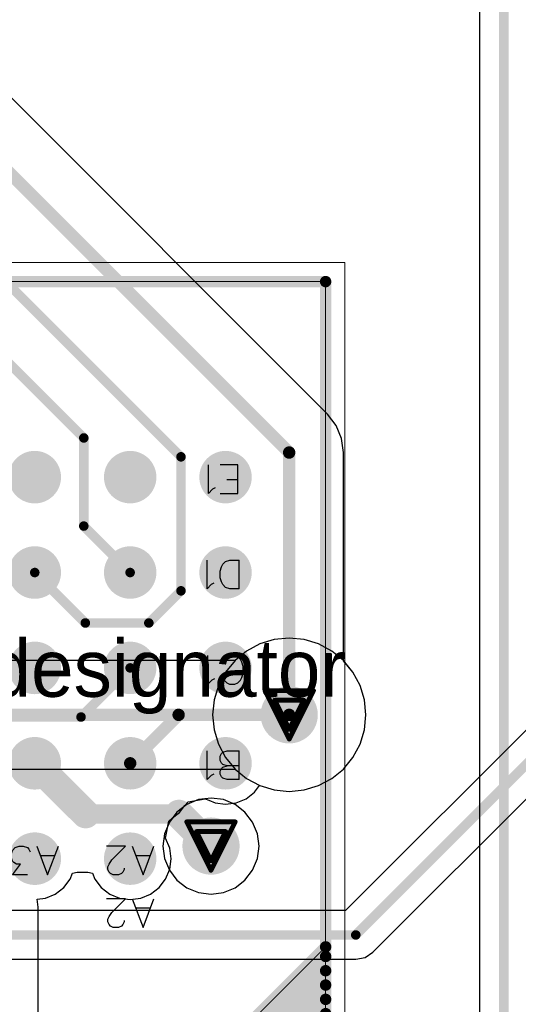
# Model space of a CAD drawing. Header units: millimetres. Extents: x 138 to 555, y 26 to 334.
# Tile 325 of 656: x 249 to 254, y 191 to 201. Entities that reach past the tile are written whole.
import ezdxf

# ---------------------------------------------------------------- set-up
doc = ezdxf.new("R2010")
doc.units = ezdxf.units.MM
for name, color, linetype in [('BottomLayer', 5, 'Continuous'), ('DrillDrawing', 1, 'Continuous'), ('Mechanical20', 56, 'Continuous'), ('Mechanical27', 56, 'Continuous'), ('MidLayer1', 16, 'Continuous'), ('MidLayer2', 76, 'Continuous'), ('MidLayer3', 90, 'Continuous'), ('MidLayer4', 156, 'Continuous'), ('MultiLayer', 9, 'Continuous'), ('TopLayer', 1, 'Continuous'), ('TopOverlay', 2, 'Continuous'), ('TopPaste', 8, 'Continuous'), ('TopSolder', 216, 'Continuous'), ('ViaHoleLayer', 16, 'Continuous')]:
    doc.layers.add(name, color=color, linetype=linetype)

# ---------------------------------------------------------------- blocks, each defined once
blk = doc.blocks.new('ICC_BGA24_5X5_BALL_ARRAY_6X8_P1_534')
at = {"layer": 'Mechanical20', "const_width": 0.01}
for points in [[(3.25, 4.25), (-3.25, 4.25)], [(-3.25, 4.25), (-3.25, -4.25)], [(3.25, 4.25), (3.25, -4.25)], [(3.25, -4.25), (-3.25, -4.25)]]:
    blk.add_lwpolyline(points, dxfattribs=at)
at = {"layer": 'Mechanical20', "const_width": 0.005}
for points in [[(-3.253, 4.25, 1), (-3.248, 4.25, 1)], [(-3.253, 4.25, 1), (-3.248, 4.25, 1)], [(3.248, 4.25, 1), (3.253, 4.25, 1)], [(3.248, 4.25, 1), (3.253, 4.25, 1)], [(-3.253, -4.25, 1), (-3.248, -4.25, 1)], [(-3.253, -4.25, 1), (-3.248, -4.25, 1)], [(3.248, -4.25, 1), (3.253, -4.25, 1)], [(3.248, -4.25, 1), (3.253, -4.25, 1)]]:
    blk.add_lwpolyline(points, format="xyb", close=True, dxfattribs=at)
at = {"layer": 'Mechanical27'}
for p, q in [((-1.135, 2.17), (-1.249, 1.87)), ((-1.021, 1.87), (-1.135, 2.17)), ((-0.908, 2.156), (-0.879, 2.17)), ((-0.879, 2.17), (-0.822, 2.17)), ((-0.822, 2.17), (-0.794, 2.156)), ((-0.135, 2.17), (-0.249, 1.87)), ((-0.021, 1.87), (-0.135, 2.17)), ((0.078, 2.17), (0.235, 2.17)), ((0.235, 2.17), (0.149, 2.056)), ((0.883, 2.195), (0.769, 1.895)), ((0.997, 1.895), (0.883, 2.195)), ((1.21, 2.195), (1.067, 1.995)), ((1.21, 2.195), (1.21, 1.895)), ((1.89, 2.17), (1.776, 1.87)), ((2.004, 1.87), (1.89, 2.17)), ((2.103, 2.17), (2.089, 2.041)), ((2.246, 2.17), (2.103, 2.17)), ((-0.936, 2.113), (-0.922, 2.141)), ((-0.936, 2.099), (-0.936, 2.113)), ((-0.922, 2.141), (-0.908, 2.156)), ((-0.794, 2.156), (-0.779, 2.141)), ((-0.779, 2.141), (-0.765, 2.113)), ((-0.765, 2.084), (-0.779, 2.056)), ((-0.765, 2.113), (-0.765, 2.084)), ((2.103, 2.056), (2.146, 2.07)), ((2.146, 2.07), (2.189, 2.07)), ((2.189, 2.07), (2.231, 2.056)), ((-1.206, 1.97), (-1.064, 1.97)), ((-0.808, 2.013), (-0.951, 1.87)), ((-0.779, 2.056), (-0.808, 2.013)), ((-0.206, 1.97), (-0.064, 1.97)), ((0.149, 2.056), (0.192, 2.056)), ((0.192, 2.056), (0.221, 2.041)), ((0.221, 2.041), (0.235, 2.027)), ((0.235, 2.027), (0.249, 1.984)), ((0.249, 1.984), (0.249, 1.956)), ((0.811, 1.995), (0.954, 1.995)), ((1.067, 1.995), (1.281, 1.995)), ((1.819, 1.97), (1.961, 1.97)), ((2.089, 2.041), (2.103, 2.056)), ((2.231, 2.056), (2.26, 2.027)), ((2.26, 2.027), (2.274, 1.984)), ((2.274, 1.984), (2.274, 1.956)), ((-0.951, 1.87), (-0.751, 1.87)), ((0.064, 1.899), (0.049, 1.927)), ((0.078, 1.884), (0.064, 1.899)), ((0.121, 1.87), (0.078, 1.884)), ((0.164, 1.87), (0.121, 1.87)), ((0.206, 1.884), (0.164, 1.87)), ((0.235, 1.913), (0.206, 1.884)), ((0.249, 1.956), (0.235, 1.913)), ((2.089, 1.899), (2.074, 1.927)), ((2.103, 1.884), (2.089, 1.899)), ((2.146, 1.87), (2.103, 1.884)), ((2.189, 1.87), (2.146, 1.87)), ((2.231, 1.884), (2.189, 1.87)), ((2.26, 1.913), (2.231, 1.884)), ((2.274, 1.956), (2.26, 1.913)), ((-2.144, 1.17), (-2.144, 0.87)), ((-2.144, 1.17), (-2.016, 1.17)), ((-2.016, 1.17), (-1.973, 1.156)), ((-1.973, 1.156), (-1.959, 1.141)), ((-1.959, 1.141), (-1.944, 1.113)), ((-1.849, 1.127), (-1.806, 1.17)), ((-1.806, 1.17), (-1.806, 0.87)), ((-1.973, 1.041), (-2.016, 1.027)), ((-1.959, 1.056), (-1.973, 1.041)), ((-1.944, 1.084), (-1.959, 1.056)), ((-1.944, 1.113), (-1.944, 1.084)), ((-1.877, 1.113), (-1.849, 1.127)), ((-2.144, 1.027), (-2.016, 1.027)), ((-2.016, 1.027), (-1.973, 1.013)), ((-1.973, 1.013), (-1.959, 0.999)), ((-1.959, 0.999), (-1.944, 0.97)), ((-1.944, 0.97), (-1.944, 0.927)), ((-2.016, 0.87), (-2.144, 0.87)), ((-1.973, 0.884), (-2.016, 0.87)), ((-1.959, 0.899), (-1.973, 0.884)), ((-1.944, 0.927), (-1.959, 0.899)), ((-2.156, 0.127), (-2.171, 0.099)), ((-2.128, 0.156), (-2.156, 0.127)), ((-2.099, 0.17), (-2.128, 0.156)), ((-2.042, 0.17), (-2.099, 0.17)), ((-2.014, 0.156), (-2.042, 0.17)), ((-1.985, 0.127), (-2.014, 0.156)), ((-1.971, 0.099), (-1.985, 0.127)), ((-1.886, 0.113), (-1.858, 0.127)), ((-1.858, 0.127), (-1.815, 0.17)), ((-1.815, 0.17), (-1.815, -0.13)), ((-2.171, 0.099), (-2.185, 0.056)), ((-2.185, 0.056), (-2.185, -0.016)), ((-2.185, -0.016), (-2.171, -0.059)), ((-2.171, -0.059), (-2.156, -0.087)), ((-2.156, -0.087), (-2.128, -0.116)), ((-2.014, -0.116), (-1.985, -0.087)), ((-1.985, -0.087), (-1.971, -0.059)), ((-2.128, -0.116), (-2.099, -0.13)), ((-2.099, -0.13), (-2.042, -0.13)), ((-2.042, -0.13), (-2.014, -0.116)), ((-2.144, -0.83), (-2.144, -1.13)), ((-2.144, -0.83), (-2.044, -0.83)), ((-2.044, -0.83), (-2.001, -0.844)), ((-2.001, -0.844), (-1.973, -0.873)), ((-1.973, -0.873), (-1.959, -0.901)), ((-1.959, -0.901), (-1.944, -0.944)), ((-1.877, -0.887), (-1.849, -0.873)), ((-1.849, -0.873), (-1.806, -0.83)), ((-1.806, -0.83), (-1.806, -1.13)), ((-1.944, -1.016), (-1.959, -1.059)), ((-1.944, -0.944), (-1.944, -1.016)), ((-2.044, -1.13), (-2.144, -1.13)), ((-2.001, -1.116), (-2.044, -1.13)), ((-1.973, -1.087), (-2.001, -1.116)), ((-1.959, -1.059), (-1.973, -1.087)), ((-1.943, -1.83), (-2.129, -1.83)), ((-2.129, -1.83), (-2.129, -2.13)), ((-1.864, -1.873), (-1.821, -1.83)), ((-1.821, -1.83), (-1.821, -2.13)), ((-1.893, -1.887), (-1.864, -1.873)), ((-2.129, -1.973), (-2.014, -1.973)), ((-2.129, -2.13), (-1.943, -2.13))]:
    blk.add_line(p, q, dxfattribs=at)
at = {"layer": 'Mechanical27', "const_width": 0.01}
for points in [[(-3.05, 4.05), (-3.05, -4.05)], [(3.05, 4.05), (-3.05, 4.05)], [(-1.925, 4.05), (-3.05, 2.925)], [(-1.925, 4.05), (-3.037, 2.937)], [(3.05, 4.05), (3.05, -4.05)], [(3.05, -4.05), (-3.05, -4.05)]]:
    blk.add_lwpolyline(points, dxfattribs=at)
at = {"layer": 'Mechanical27', "const_width": 0.005}
for points in [[(-3.052, 4.05, 1), (-3.047, 4.05, 1)], [(-3.052, 4.05, 1), (-3.047, 4.05, 1)], [(-1.927, 4.05, 1), (-1.923, 4.05, 1)], [(-1.927, 4.05, 1), (-1.923, 4.05, 1)], [(3.047, 4.05, 1), (3.052, 4.05, 1)], [(3.047, 4.05, 1), (3.052, 4.05, 1)], [(-3.052, 2.925, 1), (-3.047, 2.925, 1)], [(-3.04, 2.937, 1), (-3.035, 2.937, 1)], [(-3.052, -4.05, 1), (-3.047, -4.05, 1)], [(-3.052, -4.05, 1), (-3.047, -4.05, 1)], [(3.047, -4.05, 1), (3.052, -4.05, 1)], [(3.047, -4.05, 1), (3.052, -4.05, 1)]]:
    blk.add_lwpolyline(points, format="xyb", close=True, dxfattribs=at)
at = {"layer": 'TopLayer', "const_width": 0.225}
for points in [[(-1.112, 2, 1), (-0.888, 2, 1)], [(-0.112, 2, 1), (0.112, 2, 1)], [(0.888, 2, 1), (1.112, 2, 1)], [(1.888, 2, 1), (2.113, 2, 1)], [(-2.113, 1, 1), (-1.888, 1, 1)], [(-1.112, 1, 1), (-0.888, 1, 1)], [(-0.112, 1, 1), (0.112, 1, 1)], [(0.888, 1, 1), (1.112, 1, 1)], [(1.888, 1, 1), (2.113, 1, 1)], [(-2.113, 0, 1), (-1.888, 0, 1)], [(-1.112, 0, 1), (-0.888, 0, 1)], [(-0.112, 0, 1), (0.112, 0, 1)], [(0.888, 0, 1), (1.112, 0, 1)], [(1.888, 0, 1), (2.113, 0, 1)], [(-2.113, -1, 1), (-1.888, -1, 1)], [(-1.112, -1, 1), (-0.888, -1, 1)], [(-0.112, -1, 1), (0.112, -1, 1)], [(0.888, -1, 1), (1.112, -1, 1)], [(1.888, -1, 1), (2.113, -1, 1)], [(-2.113, -2, 1), (-1.888, -2, 1)], [(-1.112, -2, 1), (-0.888, -2, 1)], [(-0.112, -2, 1), (0.112, -2, 1)], [(0.888, -2, 1), (1.112, -2, 1)], [(1.888, -2, 1), (2.113, -2, 1)]]:
    blk.add_lwpolyline(points, format="xyb", close=True, dxfattribs=at)
at = {"layer": 'TopOverlay'}
for p, q in [((-1.135, 2.72), (-1.249, 2.42)), ((-1.021, 2.42), (-1.135, 2.72)), ((-0.936, 2.663), (-0.922, 2.691)), ((-0.922, 2.691), (-0.908, 2.706)), ((-0.908, 2.706), (-0.879, 2.72)), ((-0.879, 2.72), (-0.822, 2.72)), ((-0.822, 2.72), (-0.794, 2.706)), ((-0.794, 2.706), (-0.779, 2.691)), ((-0.779, 2.691), (-0.765, 2.663)), ((-0.936, 2.649), (-0.936, 2.663)), ((-0.779, 2.606), (-0.808, 2.563)), ((-0.765, 2.634), (-0.779, 2.606)), ((-0.765, 2.663), (-0.765, 2.634)), ((-1.206, 2.52), (-1.064, 2.52)), ((-0.808, 2.563), (-0.951, 2.42)), ((-0.951, 2.42), (-0.751, 2.42))]:
    blk.add_line(p, q, dxfattribs=at)
at = {"layer": 'TopOverlay', "const_width": 0.12}
for points in [[(-2.9, 4.05), (-3.05, 3.9)], [(-2.775, 4.05), (-3.05, 3.775)], [(-2.625, 4.05), (-3.05, 3.625)], [(-2.475, 4.05), (-3.05, 3.475)], [(-2.325, 4.05), (-3.05, 3.325)], [(-2.025, 4.05), (-3.05, 3.025)], [(-2.175, 4.05), (-3.05, 3.175)], [(-1.925, 4.05), (-3.05, 2.925)], [(3.05, 4.05), (-3.05, 4.05)], [(-3.05, 4.05), (-3.05, -4.05)], [(3.05, 4.05), (3.05, -4.05)], [(3.05, -4.05), (-3.05, -4.05)]]:
    blk.add_lwpolyline(points, dxfattribs=at)
at = {"layer": 'TopOverlay', "const_width": 0.06}
for points in [[(-3.08, 4.05, 1), (-3.02, 4.05, 1)], [(-3.08, 4.05, 1), (-3.02, 4.05, 1)], [(-2.93, 4.05, 1), (-2.87, 4.05, 1)], [(-2.805, 4.05, 1), (-2.745, 4.05, 1)], [(-2.655, 4.05, 1), (-2.595, 4.05, 1)], [(-2.505, 4.05, 1), (-2.445, 4.05, 1)], [(-2.355, 4.05, 1), (-2.295, 4.05, 1)], [(-2.205, 4.05, 1), (-2.145, 4.05, 1)], [(-2.055, 4.05, 1), (-1.995, 4.05, 1)], [(-1.955, 4.05, 1), (-1.895, 4.05, 1)], [(3.02, 4.05, 1), (3.08, 4.05, 1)], [(3.02, 4.05, 1), (3.08, 4.05, 1)], [(-3.08, 3.9, 1), (-3.02, 3.9, 1)], [(-3.08, 3.775, 1), (-3.02, 3.775, 1)], [(-3.08, 3.625, 1), (-3.02, 3.625, 1)], [(-3.08, 3.475, 1), (-3.02, 3.475, 1)], [(-3.08, 3.325, 1), (-3.02, 3.325, 1)], [(-3.08, 3.175, 1), (-3.02, 3.175, 1)], [(-3.08, 3.025, 1), (-3.02, 3.025, 1)], [(-3.08, 2.925, 1), (-3.02, 2.925, 1)], [(-3.08, -4.05, 1), (-3.02, -4.05, 1)], [(-3.08, -4.05, 1), (-3.02, -4.05, 1)], [(3.02, -4.05, 1), (3.08, -4.05, 1)], [(3.02, -4.05, 1), (3.08, -4.05, 1)]]:
    blk.add_lwpolyline(points, format="xyb", close=True, dxfattribs=at)
at = {"layer": 'TopPaste', "const_width": 0.225}
for points in [[(-1.112, 2, 1), (-0.888, 2, 1)], [(-0.112, 2, 1), (0.112, 2, 1)], [(0.888, 2, 1), (1.112, 2, 1)], [(1.888, 2, 1), (2.113, 2, 1)], [(-2.113, 1, 1), (-1.888, 1, 1)], [(-1.112, 1, 1), (-0.888, 1, 1)], [(-0.112, 1, 1), (0.112, 1, 1)], [(0.888, 1, 1), (1.112, 1, 1)], [(1.888, 1, 1), (2.113, 1, 1)], [(-2.113, 0, 1), (-1.888, 0, 1)], [(-1.112, 0, 1), (-0.888, 0, 1)], [(-0.112, 0, 1), (0.112, 0, 1)], [(0.888, 0, 1), (1.112, 0, 1)], [(1.888, 0, 1), (2.113, 0, 1)], [(-2.113, -1, 1), (-1.888, -1, 1)], [(-1.112, -1, 1), (-0.888, -1, 1)], [(-0.112, -1, 1), (0.112, -1, 1)], [(0.888, -1, 1), (1.112, -1, 1)], [(1.888, -1, 1), (2.113, -1, 1)], [(-2.113, -2, 1), (-1.888, -2, 1)], [(-1.112, -2, 1), (-0.888, -2, 1)], [(-0.112, -2, 1), (0.112, -2, 1)], [(0.888, -2, 1), (1.112, -2, 1)], [(1.888, -2, 1), (2.113, -2, 1)]]:
    blk.add_lwpolyline(points, format="xyb", close=True, dxfattribs=at)
at = {"layer": 'TopSolder', "const_width": 0.275}
for points in [[(-1.138, 2, 1), (-0.863, 2, 1)], [(-0.138, 2, 1), (0.138, 2, 1)], [(0.863, 2, 1), (1.138, 2, 1)], [(1.863, 2, 1), (2.138, 2, 1)], [(-2.138, 1, 1), (-1.863, 1, 1)], [(-1.138, 1, 1), (-0.863, 1, 1)], [(-0.138, 1, 1), (0.138, 1, 1)], [(0.863, 1, 1), (1.138, 1, 1)], [(1.863, 1, 1), (2.138, 1, 1)], [(-2.138, 0, 1), (-1.863, 0, 1)], [(-1.138, 0, 1), (-0.863, 0, 1)], [(-0.138, 0, 1), (0.138, 0, 1)], [(0.863, 0, 1), (1.138, 0, 1)], [(1.863, 0, 1), (2.138, 0, 1)], [(-2.138, -1, 1), (-1.863, -1, 1)], [(-1.138, -1, 1), (-0.863, -1, 1)], [(-0.138, -1, 1), (0.138, -1, 1)], [(0.863, -1, 1), (1.138, -1, 1)], [(1.863, -1, 1), (2.138, -1, 1)], [(-2.138, -2, 1), (-1.863, -2, 1)], [(-1.138, -2, 1), (-0.863, -2, 1)], [(-0.138, -2, 1), (0.138, -2, 1)], [(0.863, -2, 1), (1.138, -2, 1)], [(1.863, -2, 1), (2.138, -2, 1)]]:
    blk.add_lwpolyline(points, format="xyb", close=True, dxfattribs=at)

msp = doc.modelspace()

# ---------------------------------------------------------------- linework, layer by layer
at = {"layer": 'BottomLayer'}
for p, q in [((256.739, 196.096), (252.355, 191.712)), ((252.641, 191.277), (257.025, 195.661)), ((251.455, 194.508), (251.316, 194.434)), ((251.606, 194.554), (251.455, 194.508)), ((251.763, 194.569), (251.606, 194.554)), ((251.92, 194.554), (251.763, 194.569)), ((252.071, 194.508), (251.92, 194.554)), ((252.21, 194.434), (252.071, 194.508)), ((251.316, 194.434), (251.196, 194.335)), ((252.331, 194.334), (252.21, 194.434)), ((251.196, 194.335), (240.51, 194.335)), ((252.431, 194.212), (252.331, 194.334)), ((252.506, 194.073), (252.431, 194.212)), ((252.551, 193.922), (252.506, 194.073)), ((252.567, 193.765), (252.551, 193.922)), ((252.551, 193.609), (252.567, 193.765)), ((252.506, 193.458), (252.551, 193.609)), ((252.431, 193.319), (252.506, 193.458)), ((252.331, 193.197), (252.431, 193.319)), ((240.746, 193.196), (251.196, 193.196)), ((251.196, 193.196), (251.316, 193.097)), ((252.21, 193.097), (252.331, 193.197)), ((251.316, 193.097), (251.455, 193.023)), ((252.071, 193.023), (252.21, 193.097)), ((251.455, 193.023), (251.606, 192.977)), ((251.606, 192.977), (251.763, 192.962)), ((251.763, 192.962), (251.92, 192.977)), ((251.92, 192.977), (252.071, 193.023)), ((252.355, 191.712), (248.095, 191.712)), ((248.201, 191.202), (252.461, 191.202)), ((252.461, 191.202), (252.558, 191.222)), ((252.558, 191.222), (252.641, 191.277))]:
    msp.add_line(p, q, dxfattribs=at)
for points, const_width in [([(252.461, 191.457), (256.919, 195.916)], 0.1), ([(240.51, 193.765), (251.763, 193.765)], 0.13), ([(248.095, 191.457), (252.461, 191.457)], 0.1)]:
    msp.add_lwpolyline(points, dxfattribs=dict(at, const_width=const_width))
for points, const_width in [([(251.613, 193.765, 1), (251.913, 193.765, 1)], 0.3), ([(251.73, 193.765, 1), (251.795, 193.765, 1)], 0.065), ([(250.793, 192.389, 1), (251.093, 192.389, 1)], 0.3), ([(252.436, 191.457, 1), (252.486, 191.457, 1)], 0.05), ([(252.436, 191.457, 1), (252.486, 191.457, 1)], 0.05)]:
    msp.add_lwpolyline(points, format="xyb", close=True, dxfattribs=dict(at, const_width=const_width))
at = {"layer": 'DrillDrawing', "const_width": 0.0508}
for points in [[(251.509, 194.019), (252.017, 194.019)], [(251.509, 194.019), (251.763, 193.511)], [(251.763, 193.511), (252.017, 194.019)], [(251.611, 193.918), (251.915, 193.918)], [(251.611, 193.918), (251.763, 193.613)], [(251.763, 193.613), (251.915, 193.918)], [(250.689, 192.643), (251.197, 192.643)], [(250.689, 192.643), (250.943, 192.135)], [(250.943, 192.135), (251.197, 192.643)], [(250.79, 192.541), (251.095, 192.541)], [(250.79, 192.541), (250.943, 192.236)], [(250.943, 192.236), (251.095, 192.541)]]:
    msp.add_lwpolyline(points, dxfattribs=at)
at = {"layer": 'DrillDrawing', "const_width": 0.0254}
for points in [[(251.496, 194.019, 1), (251.522, 194.019, 1)], [(251.496, 194.019, 1), (251.522, 194.019, 1)], [(252.004, 194.019, 1), (252.03, 194.019, 1)], [(252.004, 194.019, 1), (252.03, 194.019, 1)], [(251.598, 193.918, 1), (251.623, 193.918, 1)], [(251.598, 193.918, 1), (251.623, 193.918, 1)], [(251.903, 193.918, 1), (251.928, 193.918, 1)], [(251.903, 193.918, 1), (251.928, 193.918, 1)], [(251.75, 193.613, 1), (251.776, 193.613, 1)], [(251.75, 193.613, 1), (251.776, 193.613, 1)], [(251.75, 193.511, 1), (251.776, 193.511, 1)], [(251.75, 193.511, 1), (251.776, 193.511, 1)], [(250.676, 192.643, 1), (250.701, 192.643, 1)], [(250.676, 192.643, 1), (250.701, 192.643, 1)], [(251.184, 192.643, 1), (251.209, 192.643, 1)], [(251.184, 192.643, 1), (251.209, 192.643, 1)], [(250.778, 192.541, 1), (250.803, 192.541, 1)], [(250.778, 192.541, 1), (250.803, 192.541, 1)], [(251.082, 192.541, 1), (251.108, 192.541, 1)], [(251.082, 192.541, 1), (251.108, 192.541, 1)], [(250.93, 192.236, 1), (250.955, 192.236, 1)], [(250.93, 192.236, 1), (250.955, 192.236, 1)], [(250.93, 192.135, 1), (250.955, 192.135, 1)], [(250.93, 192.135, 1), (250.955, 192.135, 1)]]:
    msp.add_lwpolyline(points, format="xyb", close=True, dxfattribs=at)
at = {"layer": 'MidLayer1', "const_width": 0.3}
for points in [[(251.613, 193.765, 1), (251.913, 193.765, 1)], [(250.793, 192.389, 1), (251.093, 192.389, 1)]]:
    msp.add_lwpolyline(points, format="xyb", close=True, dxfattribs=at)
at = {"layer": 'MidLayer2'}
for p, q in [((251.455, 194.508), (251.316, 194.434)), ((251.606, 194.554), (251.455, 194.508)), ((251.763, 194.569), (251.606, 194.554)), ((251.92, 194.554), (251.763, 194.569)), ((252.071, 194.508), (251.92, 194.554)), ((252.21, 194.434), (252.071, 194.508)), ((251.316, 194.434), (251.195, 194.334)), ((252.331, 194.334), (252.21, 194.434)), ((251.195, 194.334), (251.095, 194.212)), ((252.431, 194.212), (252.331, 194.334)), ((251.095, 194.212), (251.02, 194.073)), ((252.506, 194.073), (252.431, 194.212)), ((251.02, 194.073), (250.975, 193.922)), ((252.551, 193.922), (252.506, 194.073)), ((250.975, 193.922), (250.959, 193.765)), ((252.567, 193.765), (252.551, 193.922)), ((250.959, 193.765), (250.975, 193.609)), ((252.551, 193.609), (252.567, 193.765)), ((250.975, 193.609), (251.02, 193.458)), ((252.506, 193.458), (252.551, 193.609)), ((251.02, 193.458), (251.095, 193.319)), ((252.431, 193.319), (252.506, 193.458)), ((251.095, 193.319), (251.195, 193.197)), ((252.331, 193.197), (252.431, 193.319)), ((251.195, 193.197), (251.316, 193.097)), ((252.21, 193.097), (252.331, 193.197)), ((251.316, 193.097), (251.455, 193.023)), ((252.071, 193.023), (252.21, 193.097)), ((251.455, 193.023), (251.606, 192.977)), ((251.606, 192.977), (251.763, 192.962)), ((251.763, 192.962), (251.92, 192.977)), ((251.92, 192.977), (252.071, 193.023))]:
    msp.add_line(p, q, dxfattribs=at)
at = {"layer": 'MidLayer2', "const_width": 0.3}
for points in [[(251.613, 193.765, 1), (251.913, 193.765, 1)], [(250.793, 192.389, 1), (251.093, 192.389, 1)]]:
    msp.add_lwpolyline(points, format="xyb", close=True, dxfattribs=at)
at = {"layer": 'MidLayer3'}
for p, q in [((251.455, 194.508), (251.316, 194.434)), ((251.606, 194.554), (251.455, 194.508)), ((251.763, 194.569), (251.606, 194.554)), ((251.92, 194.554), (251.763, 194.569)), ((252.071, 194.508), (251.92, 194.554)), ((252.21, 194.434), (252.071, 194.508)), ((251.316, 194.434), (251.195, 194.334)), ((252.331, 194.334), (252.21, 194.434)), ((251.195, 194.334), (251.095, 194.212)), ((252.431, 194.212), (252.331, 194.334)), ((251.095, 194.212), (251.02, 194.073)), ((252.506, 194.073), (252.431, 194.212)), ((251.02, 194.073), (250.975, 193.922)), ((252.551, 193.922), (252.506, 194.073)), ((250.975, 193.922), (250.959, 193.765)), ((252.567, 193.765), (252.551, 193.922)), ((250.959, 193.765), (250.975, 193.609)), ((252.551, 193.609), (252.567, 193.765)), ((250.975, 193.609), (251.02, 193.458)), ((252.506, 193.458), (252.551, 193.609)), ((251.02, 193.458), (251.095, 193.319)), ((252.431, 193.319), (252.506, 193.458)), ((251.095, 193.319), (251.195, 193.197)), ((252.331, 193.197), (252.431, 193.319)), ((251.195, 193.197), (251.316, 193.097)), ((252.21, 193.097), (252.331, 193.197)), ((251.316, 193.097), (251.455, 193.023)), ((252.071, 193.023), (252.21, 193.097)), ((251.455, 193.023), (251.606, 192.977)), ((251.606, 192.977), (251.763, 192.962)), ((251.763, 192.962), (251.92, 192.977)), ((251.92, 192.977), (252.071, 193.023))]:
    msp.add_line(p, q, dxfattribs=at)
at = {"layer": 'MidLayer3', "const_width": 0.3}
for points in [[(251.613, 193.765, 1), (251.913, 193.765, 1)], [(250.793, 192.389, 1), (251.093, 192.389, 1)]]:
    msp.add_lwpolyline(points, format="xyb", close=True, dxfattribs=at)
at = {"layer": 'MidLayer4'}
for p, q in [((251.455, 194.508), (251.316, 194.434)), ((251.606, 194.554), (251.455, 194.508)), ((251.763, 194.569), (251.606, 194.554)), ((251.92, 194.554), (251.763, 194.569)), ((252.071, 194.508), (251.92, 194.554)), ((252.21, 194.434), (252.071, 194.508)), ((251.316, 194.434), (251.195, 194.334)), ((252.331, 194.334), (252.21, 194.434)), ((251.195, 194.334), (251.095, 194.212)), ((252.431, 194.212), (252.331, 194.334)), ((251.095, 194.212), (251.02, 194.073)), ((252.506, 194.073), (252.431, 194.212)), ((251.02, 194.073), (250.975, 193.922)), ((252.551, 193.922), (252.506, 194.073)), ((250.975, 193.922), (250.959, 193.765)), ((252.567, 193.765), (252.551, 193.922)), ((250.959, 193.765), (250.975, 193.609)), ((252.551, 193.609), (252.567, 193.765)), ((250.975, 193.609), (251.02, 193.458)), ((252.506, 193.458), (252.551, 193.609)), ((251.02, 193.458), (251.095, 193.319)), ((252.431, 193.319), (252.506, 193.458)), ((251.095, 193.319), (251.195, 193.197)), ((252.331, 193.197), (252.431, 193.319)), ((251.195, 193.197), (251.316, 193.097)), ((252.21, 193.097), (252.331, 193.197)), ((251.316, 193.097), (251.455, 193.023)), ((252.071, 193.023), (252.21, 193.097)), ((251.455, 193.023), (251.606, 192.977)), ((251.606, 192.977), (251.763, 192.962)), ((251.763, 192.962), (251.92, 192.977)), ((251.92, 192.977), (252.071, 193.023)), ((250.812, 192.876), (250.691, 192.825)), ((250.943, 192.893), (250.812, 192.876)), ((251.073, 192.876), (250.943, 192.893)), ((251.195, 192.825), (251.073, 192.876)), ((250.586, 192.745), (250.506, 192.641)), ((250.691, 192.825), (250.586, 192.745)), ((251.299, 192.745), (251.195, 192.825)), ((251.379, 192.641), (251.299, 192.745)), ((250.506, 192.641), (250.456, 192.519)), ((251.43, 192.519), (251.379, 192.641)), ((250.456, 192.519), (250.438, 192.389)), ((251.447, 192.389), (251.43, 192.519)), ((250.438, 192.389), (250.456, 192.258)), ((251.43, 192.258), (251.447, 192.389)), ((250.456, 192.258), (250.506, 192.136)), ((251.379, 192.136), (251.43, 192.258)), ((250.506, 192.136), (250.586, 192.032)), ((251.299, 192.032), (251.379, 192.136)), ((250.586, 192.032), (250.691, 191.952)), ((251.195, 191.952), (251.299, 192.032)), ((250.691, 191.952), (250.812, 191.901)), ((251.073, 191.901), (251.195, 191.952)), ((250.812, 191.901), (250.943, 191.884)), ((250.943, 191.884), (251.073, 191.901))]:
    msp.add_line(p, q, dxfattribs=at)
at = {"layer": 'MidLayer4', "const_width": 0.3}
for points in [[(251.613, 193.765, 1), (251.913, 193.765, 1)], [(250.793, 192.389, 1), (251.093, 192.389, 1)]]:
    msp.add_lwpolyline(points, format="xyb", close=True, dxfattribs=at)
at = {"layer": 'MultiLayer', "const_width": 0.3}
for points in [[(251.613, 193.765, 1), (251.913, 193.765, 1)], [(250.793, 192.389, 1), (251.093, 192.389, 1)]]:
    msp.add_lwpolyline(points, format="xyb", close=True, dxfattribs=at)
at = {"layer": 'TopLayer'}
for p, q in [((253.758, 203.359), (253.758, 170.824)), ((252.166, 196.918), (247.55, 201.534)), ((252.256, 196.8), (252.166, 196.918)), ((252.313, 196.663), (252.256, 196.8)), ((252.333, 196.515), (252.313, 196.663)), ((252.333, 194.332), (252.333, 196.515)), ((252.431, 194.212), (252.333, 194.332)), ((252.506, 194.073), (252.431, 194.212)), ((252.551, 193.922), (252.506, 194.073)), ((252.567, 193.765), (252.551, 193.922)), ((252.551, 193.609), (252.567, 193.765)), ((252.506, 193.458), (252.551, 193.609)), ((252.431, 193.319), (252.506, 193.458)), ((252.331, 193.197), (252.431, 193.319)), ((252.21, 193.097), (252.331, 193.197)), ((252.071, 193.023), (252.21, 193.097)), ((251.31, 192.886), (251.399, 192.954)), ((251.399, 192.954), (251.452, 193.024)), ((251.452, 193.024), (251.455, 193.023)), ((251.455, 193.023), (251.606, 192.977)), ((251.606, 192.977), (251.763, 192.962)), ((251.763, 192.962), (251.92, 192.977)), ((251.92, 192.977), (252.071, 193.023)), ((250.668, 192.813), (250.704, 192.853)), ((250.704, 192.853), (250.881, 192.886)), ((250.881, 192.886), (250.919, 192.871)), ((250.919, 192.871), (250.985, 192.843)), ((250.985, 192.843), (251.095, 192.829)), ((251.095, 192.829), (251.206, 192.843)), ((251.206, 192.843), (251.31, 192.886)), ((250.54, 192.685), (250.611, 192.742)), ((250.611, 192.742), (250.668, 192.813)), ((250.467, 192.472), (250.5, 192.649)), ((250.5, 192.649), (250.54, 192.685)), ((250.51, 192.368), (250.467, 192.472)), ((250.524, 192.257), (250.51, 192.368)), ((250.51, 192.146), (250.524, 192.257)), ((249.492, 192.105), (249.541, 192.115)), ((249.541, 192.115), (249.65, 192.115)), ((249.65, 192.115), (249.699, 192.105)), ((250.467, 192.043), (250.51, 192.146)), ((249.399, 191.954), (249.467, 192.043)), ((249.467, 192.043), (249.492, 192.105)), ((249.699, 192.105), (249.724, 192.043)), ((249.724, 192.043), (249.792, 191.954)), ((250.399, 191.954), (250.467, 192.043)), ((249.31, 191.886), (249.399, 191.954)), ((249.792, 191.954), (249.881, 191.886)), ((250.31, 191.886), (250.399, 191.954)), ((249.12, 191.832), (249.206, 191.843)), ((249.131, 191.749), (249.12, 191.832)), ((249.206, 191.843), (249.31, 191.886)), ((249.881, 191.886), (249.985, 191.843)), ((249.985, 191.843), (250.095, 191.829)), ((250.095, 191.829), (250.206, 191.843)), ((250.206, 191.843), (250.31, 191.886)), ((249.131, 189.976), (249.131, 191.749)), ((249.131, 191.749), (249.131, 191.749))]:
    msp.add_line(p, q, dxfattribs=at)
for points, const_width in [([(254.013, 170.824), (254.013, 203.465)], 0.1), ([(246.98, 201.298), (251.763, 196.515)], 0.13), ([(246.275, 200.823), (250.628, 196.47)], 0.1), ([(245.773, 200.503), (249.609, 196.668)], 0.1), ([(249.609, 195.744), (249.609, 196.668)], 0.1), ([(251.763, 193.765), (251.763, 196.515)], 0.13), ([(250.628, 195.065), (250.628, 196.47)], 0.1), ([(249.609, 195.744), (250.095, 195.257)], 0.1), ([(249.095, 195.257), (249.625, 194.728)], 0.1), ([(250.291, 194.728), (250.628, 195.065)], 0.1), ([(249.625, 194.728), (250.291, 194.728)], 0.1), ([(249.58, 193.742), (250.095, 194.257)], 0.1), ([(245.042, 193.742), (249.58, 193.742)], 0.1), ([(250.095, 193.257), (250.604, 193.765)], 0.13), ([(250.604, 193.765), (251.763, 193.765)], 0.13), ([(249.095, 193.257), (249.628, 192.725)], 0.3), ([(250.606, 192.725), (250.943, 192.389)], 0.3), ([(249.628, 192.725), (250.606, 192.725)], 0.2)]:
    msp.add_lwpolyline(points, dxfattribs=dict(at, const_width=const_width))
for points, const_width in [([(249.584, 196.668, 1), (249.634, 196.668, 1)], 0.05), ([(249.584, 196.668, 1), (249.634, 196.668, 1)], 0.05), ([(251.73, 196.515, 1), (251.795, 196.515, 1)], 0.065), ([(251.73, 196.515, 1), (251.795, 196.515, 1)], 0.065), ([(250.603, 196.47, 1), (250.653, 196.47, 1)], 0.05), ([(250.603, 196.47, 1), (250.653, 196.47, 1)], 0.05), ([(249.584, 195.744, 1), (249.634, 195.744, 1)], 0.05), ([(249.584, 195.744, 1), (249.634, 195.744, 1)], 0.05), ([(249.07, 195.257, 1), (249.12, 195.257, 1)], 0.05), ([(250.07, 195.257, 1), (250.12, 195.257, 1)], 0.05), ([(250.603, 195.065, 1), (250.653, 195.065, 1)], 0.05), ([(250.603, 195.065, 1), (250.653, 195.065, 1)], 0.05), ([(249.6, 194.728, 1), (249.65, 194.728, 1)], 0.05), ([(249.6, 194.728, 1), (249.65, 194.728, 1)], 0.05), ([(250.266, 194.728, 1), (250.316, 194.728, 1)], 0.05), ([(250.266, 194.728, 1), (250.316, 194.728, 1)], 0.05), ([(250.07, 194.257, 1), (250.12, 194.257, 1)], 0.05), ([(251.613, 193.765, 1), (251.913, 193.765, 1)], 0.3), ([(249.555, 193.742, 1), (249.605, 193.742, 1)], 0.05), ([(249.555, 193.742, 1), (249.605, 193.742, 1)], 0.05), ([(250.571, 193.765, 1), (250.636, 193.765, 1)], 0.065), ([(250.571, 193.765, 1), (250.636, 193.765, 1)], 0.065), ([(251.73, 193.765, 1), (251.795, 193.765, 1)], 0.065), ([(251.73, 193.765, 1), (251.795, 193.765, 1)], 0.065), ([(249.02, 193.257, 1), (249.17, 193.257, 1)], 0.15), ([(250.063, 193.257, 1), (250.128, 193.257, 1)], 0.065), ([(249.553, 192.725, 1), (249.703, 192.725, 1)], 0.15), ([(250.531, 192.725, 1), (250.681, 192.725, 1)], 0.15), ([(249.578, 192.725, 1), (249.678, 192.725, 1)], 0.1), ([(250.556, 192.725, 1), (250.656, 192.725, 1)], 0.1), ([(250.793, 192.389, 1), (251.093, 192.389, 1)], 0.3), ([(250.868, 192.389, 1), (251.018, 192.389, 1)], 0.15)]:
    msp.add_lwpolyline(points, format="xyb", close=True, dxfattribs=dict(at, const_width=const_width))
at = {"layer": 'ViaHoleLayer', "const_width": 0.15}
for points in [[(251.688, 193.765, 1), (251.838, 193.765, 1)], [(250.868, 192.389, 1), (251.018, 192.389, 1)]]:
    msp.add_lwpolyline(points, format="xyb", close=True, dxfattribs=at)

# ---------------------------------------------------------------- block references
at = {"rotation": 180}
msp.add_blockref('ICC_BGA24_5X5_BALL_ARRAY_6X8_P1_534', (249.095, 194.257), dxfattribs=at)

# ---------------------------------------------------------------- texts
at = {"layer": 'Mechanical27'}
msp.add_text('.designator', height=0.6, dxfattribs=at).set_placement((248.387, 193.954))

doc.saveas('drawing.dxf')
